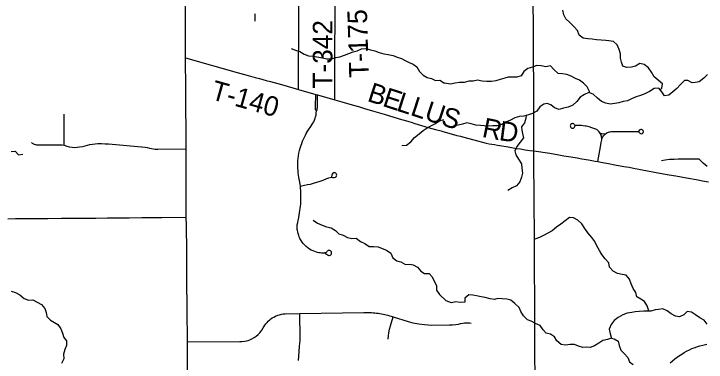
# Model space of a CAD drawing. Extents: x 0 to 34, y 0 to 22.
# Drawn here: x 6.998 to 8.002, y 18.565 to 19.07 of the extents above; entities that cross this region are included whole.
import ezdxf

# ---------------------------------------------------------------- set-up
doc = ezdxf.new("R2010")
doc.units = 0
for name, color, linetype in [('GM_X_Minor_River', 7, 'Continuous'), ('GM_X_State_Route', 7, 'Continuous'), ('GM_X_Township_Road', 7, 'Continuous'), ('GM_X_Township_Road_Text', 7, 'Continuous')]:
    doc.layers.add(name, color=color, linetype=linetype)

msp = doc.modelspace()

# ---------------------------------------------------------------- linework, layer by layer
at = {"layer": 'GM_X_Minor_River'}
for points in [[(7.9359, 18.9599), (7.9383, 18.9624), (7.9391, 18.9689), (7.933, 18.974), (7.9271, 18.979), (7.9231, 18.9854), (7.9189, 18.9917), (7.9126, 18.9966), (7.9063, 18.9983), (7.9, 18.9945), (7.8941, 18.993), (7.8873, 18.9924), (7.8814, 18.9943), (7.8797, 19.0002), (7.8781, 19.0061), (7.8779, 19.0122), (7.8764, 19.0186), (7.8734, 19.0251), (7.868, 19.03), (7.8614, 19.031), (7.8566, 19.0315), (7.8501, 19.0321), (7.8433, 19.0325), (7.837, 19.0334), (7.8307, 19.0338), (7.8239, 19.0351), (7.8182, 19.0395), (7.8157, 19.0459), (7.8102, 19.052), (7.8048, 19.0577), (7.7989, 19.0632), (7.7957, 19.0689), (7.7943, 19.0754)], [(7.4001, 19.02), (7.4064, 19.0173), (7.4125, 19.0157), (7.4188, 19.0116), (7.4253, 19.0092), (7.4321, 19.0086), (7.4457, 19.0062), (7.452, 19.0048), (7.459, 19.0051), (7.465, 19.0067), (7.471, 19.008), (7.4776, 19.0103), (7.4838, 19.0125), (7.49, 19.0149), (7.496, 19.0167), (7.502, 19.0195), (7.5087, 19.0198), (7.5153, 19.0182), (7.5218, 19.0164), (7.5279, 19.0143), (7.5347, 19.0123), (7.541, 19.0114), (7.548, 19.0099), (7.5539, 19.0075), (7.5602, 19.0055), (7.5665, 19.002), (7.5714, 18.9997), (7.5772, 18.9971), (7.5825, 18.9934), (7.5864, 18.9866), (7.5916, 18.9814), (7.5975, 18.9777), (7.6036, 18.9763), (7.6095, 18.9734), (7.6161, 18.9739), (7.6226, 18.9695)], [(7.8331, 18.9557), (7.8331, 18.9574), (7.8299, 18.9642), (7.8245, 18.9699), (7.8186, 18.9739), (7.8127, 18.9763), (7.8065, 18.9798), (7.8002, 18.9822), (7.7941, 18.983), (7.7876, 18.9839), (7.7815, 18.9894), (7.7767, 18.9946), (7.7699, 18.9934), (7.7631, 18.9947), (7.7566, 18.9951), (7.7503, 18.993), (7.7435, 18.9909), (7.738, 18.9865), (7.7338, 18.9801), (7.7277, 18.9785), (7.721, 18.9785), (7.7149, 18.9783), (7.7102, 18.9768), (7.7037, 18.9749), (7.6973, 18.9732), (7.6908, 18.972), (7.6841, 18.972), (7.6775, 18.9724), (7.6706, 18.9741), (7.6643, 18.9725), (7.6579, 18.9725), (7.6512, 18.9708), (7.6446, 18.9708), (7.6381, 18.9699), (7.6312, 18.9681), (7.6226, 18.9697)], [(8.0045, 18.9823), (7.9992, 18.9768), (7.9925, 18.9718), (7.9866, 18.9707), (7.9819, 18.9703), (7.9758, 18.9733), (7.9708, 18.9737), (7.9653, 18.9676), (7.9598, 18.9617), (7.9539, 18.9569), (7.9482, 18.9524), (7.942, 18.9514), (7.9383, 18.9573), (7.9336, 18.9624), (7.9269, 18.9617), (7.9201, 18.9575), (7.9136, 18.9542), (7.9071, 18.9516), (7.9007, 18.95), (7.8942, 18.9468), (7.8881, 18.9441), (7.8822, 18.943), (7.8758, 18.9412), (7.8697, 18.9403), (7.8632, 18.9393), (7.8569, 18.9405), (7.8506, 18.9433), (7.8445, 18.9479), (7.8385, 18.9539), (7.8322, 18.956), (7.8259, 18.9532), (7.8196, 18.9495)], [(7.8196, 18.9495), (7.8145, 18.9431), (7.8088, 18.9377), (7.8023, 18.9349), (7.7955, 18.9333), (7.789, 18.9314), (7.7824, 18.9339), (7.7772, 18.9383), (7.7715, 18.94), (7.7667, 18.9394), (7.761, 18.9352), (7.7565, 18.9291), (7.7506, 18.9257), (7.7447, 18.9236), (7.738, 18.9219), (7.7314, 18.9215), (7.7249, 18.9194), (7.7183, 18.9158), (7.7118, 18.9133), (7.7057, 18.9098), (7.6989, 18.9079), (7.6928, 18.9076), (7.6865, 18.9075), (7.6804, 18.9079), (7.6747, 18.9081), (7.6682, 18.9087), (7.6614, 18.9106), (7.6553, 18.9119), (7.649, 18.9102), (7.6427, 18.9088), (7.6359, 18.9077)], [(7.741, 18.9226), (7.7407, 18.9188), (7.7388, 18.9122), (7.7346, 18.9065), (7.7348, 18.9017), (7.7358, 18.8968), (7.7371, 18.8903), (7.7324, 18.884), (7.7278, 18.8777), (7.7246, 18.8716), (7.7261, 18.8656), (7.7301, 18.8593), (7.7343, 18.8528), (7.7351, 18.8464), (7.7357, 18.8393), (7.7342, 18.8332), (7.7321, 18.8268), (7.7273, 18.8209), (7.7209, 18.818), (7.7148, 18.8138)], [(7.5607, 18.8792), (7.5677, 18.8799), (7.5736, 18.8845), (7.5792, 18.8907), (7.5861, 18.8963), (7.5919, 18.9012), (7.5975, 18.905), (7.6039, 18.9082), (7.6097, 18.9113), (7.6153, 18.9148), (7.6217, 18.917)], [(6.9936, 18.8704), (6.9998, 18.8712), (7.0043, 18.8658), (7.0107, 18.8667)], [(8.0037, 18.849), (7.9982, 18.8534), (7.9923, 18.8594), (7.986, 18.8594), (7.9796, 18.8596), (7.9664, 18.8596), (7.9617, 18.8592), (7.9558, 18.8588), (7.9493, 18.8588), (7.9428, 18.8578), (7.9377, 18.8571)], [(7.4319, 18.7712), (7.4382, 18.7666), (7.4453, 18.7637), (7.4515, 18.7611), (7.458, 18.7597), (7.4647, 18.756), (7.4693, 18.751), (7.4754, 18.749), (7.4817, 18.7457), (7.4882, 18.7445), (7.4944, 18.7448), (7.5009, 18.74), (7.5072, 18.7372), (7.5133, 18.733), (7.5199, 18.7329), (7.5262, 18.7325), (7.5321, 18.7299), (7.5386, 18.7274), (7.5449, 18.7231), (7.5477, 18.7163), (7.5534, 18.7119), (7.5595, 18.7103), (7.566, 18.7068), (7.5724, 18.7073), (7.5772, 18.7064), (7.5833, 18.7027), (7.5881, 18.6969), (7.5938, 18.6936), (7.6003, 18.6935), (7.6047, 18.6887), (7.6078, 18.6825), (7.6113, 18.6763), (7.6109, 18.6694), (7.6154, 18.6632), (7.6251, 18.654)], [(7.9194, 18.6389), (7.9194, 18.6397), (7.9167, 18.6466), (7.9131, 18.653), (7.9076, 18.6566), (7.9017, 18.66), (7.9003, 18.6659), (7.8965, 18.672), (7.8936, 18.6785), (7.8914, 18.6853), (7.8864, 18.691), (7.8803, 18.6923), (7.8736, 18.6937), (7.8674, 18.6969), (7.8622, 18.703), (7.8611, 18.7092), (7.8557, 18.7149), (7.8512, 18.721), (7.8475, 18.7269), (7.8439, 18.7337), (7.8409, 18.74), (7.8365, 18.7459), (7.8308, 18.7526), (7.8264, 18.759), (7.8222, 18.7655), (7.8163, 18.7708), (7.81, 18.7742), (7.8041, 18.7746), (7.7978, 18.77), (7.7914, 18.7651), (7.7853, 18.7607), (7.779, 18.7557), (7.7725, 18.7521), (7.7665, 18.7489), (7.7604, 18.746), (7.7537, 18.7433)], [(6.9938, 18.6681), (6.9999, 18.6659), (7.0065, 18.6628), (7.0125, 18.6574), (7.0188, 18.6549), (7.0252, 18.6552), (7.0315, 18.6519), (7.0376, 18.6486), (7.0428, 18.643), (7.0444, 18.6371), (7.0455, 18.6311), (7.0511, 18.626), (7.0568, 18.6225), (7.0616, 18.6198), (7.0658, 18.6136), (7.0682, 18.6072), (7.0702, 18.601), (7.0743, 18.5959), (7.0742, 18.5891), (7.0717, 18.5833), (7.0699, 18.5767), (7.0704, 18.5698), (7.0669, 18.5629)], [(7.922, 18.6391), (7.9179, 18.6388), (7.9118, 18.6391), (7.9053, 18.6385), (7.8992, 18.638), (7.8945, 18.6372), (7.888, 18.6359), (7.8815, 18.6338), (7.8749, 18.6298), (7.869, 18.6254), (7.8644, 18.6197), (7.8618, 18.6128), (7.8629, 18.6062), (7.8652, 18.5999), (7.8591, 18.598), (7.8527, 18.5963), (7.8468, 18.5925), (7.8403, 18.5886), (7.834, 18.5864), (7.8293, 18.5867), (7.8232, 18.5862), (7.8173, 18.5884), (7.8114, 18.5905), (7.8049, 18.5907), (7.7985, 18.5895), (7.792, 18.5905), (7.7859, 18.596), (7.7821, 18.6017), (7.7767, 18.6057), (7.7703, 18.6072), (7.7657, 18.6119), (7.7617, 18.6182), (7.7548, 18.6212), (7.7486, 18.6247), (7.7429, 18.6264), (7.7373, 18.6323), (7.7333, 18.6383), (7.7308, 18.6444), (7.7247, 18.6503), (7.7188, 18.6551), (7.7131, 18.6566), (7.7065, 18.6569), (7.7002, 18.6573), (7.6952, 18.6558), (7.689, 18.6571), (7.6819, 18.6588), (7.6758, 18.6598), (7.669, 18.6611), (7.664, 18.6624), (7.6579, 18.6626), (7.6524, 18.658), (7.6521, 18.6519), (7.6456, 18.6517), (7.6393, 18.6523), (7.6329, 18.6511), (7.6252, 18.6539)], [(8.0041, 18.62), (7.9993, 18.6259), (7.993, 18.6293), (7.9869, 18.6337), (7.9812, 18.6375), (7.9749, 18.6383), (7.97, 18.6339), (7.9639, 18.631), (7.9578, 18.6318), (7.9515, 18.6352), (7.9458, 18.6397), (7.9394, 18.6424), (7.9331, 18.6412), (7.9283, 18.6409), (7.922, 18.6391)], [(7.8652, 18.5999), (7.8688, 18.5991), (7.8749, 18.5957), (7.8763, 18.5891), (7.8784, 18.5826), (7.8835, 18.5775), (7.8887, 18.5718), (7.8911, 18.5657), (7.8967, 18.5615)]]:
    msp.add_lwpolyline(points, dxfattribs=at)
at = {"layer": 'GM_X_State_Route'}
msp.add_line((7.7517, 19.0453), (7.7511, 19.1792), dxfattribs=at)
for points in [[(7.7525, 18.8715), (7.7524, 18.8967), (7.7523, 18.9074), (7.7523, 18.9458), (7.7522, 18.9554), (7.7522, 18.9717), (7.7521, 18.9819), (7.752, 18.9902), (7.7518, 19.0253), (7.7518, 19.0353), (7.7517, 19.0453)], [(7.7556, 18.4325), (7.7555, 18.4467), (7.7554, 18.4573), (7.7553, 18.4669), (7.7551, 18.478), (7.755, 18.4875), (7.7549, 18.492), (7.7548, 18.4972), (7.7547, 18.5064), (7.7545, 18.5301), (7.7544, 18.5346), (7.7542, 18.5476), (7.7541, 18.5547), (7.754, 18.5666), (7.7539, 18.5869), (7.754, 18.6009), (7.7539, 18.6076), (7.7539, 18.6174), (7.7537, 18.6437), (7.7536, 18.675), (7.7535, 18.6805), (7.7532, 18.7564), (7.753, 18.7891), (7.7525, 18.8715)], [(7.9502, 18.564), (7.9537, 18.567), (7.9571, 18.57), (7.9623, 18.5737), (7.9671, 18.5768), (7.9705, 18.5789), (7.9739, 18.5808), (7.9783, 18.5831), (7.9816, 18.5846), (7.9852, 18.586), (7.9888, 18.5872), (7.9933, 18.5885), (7.9977, 18.5897), (8.0036, 18.5912)]]:
    msp.add_lwpolyline(points, dxfattribs=at)
at = {"layer": 'GM_X_Township_Road'}
msp.add_line((7.0706, 18.8796), (7.0708, 18.9247), dxfattribs=at)
for points in [[(7.2469, 19.0062), (7.2469, 19.0197), (7.2468, 19.0297), (7.2466, 19.0627), (7.2466, 19.0751), (7.2465, 19.0877), (7.2464, 19.1067), (7.2463, 19.1167), (7.2463, 19.1257), (7.2462, 19.1351), (7.2462, 19.1446), (7.2459, 19.1738)], [(7.411, 18.9604), (7.4113, 19.0736), (7.4115, 19.1753)], [(7.4635, 18.9457), (7.4637, 18.967), (7.4637, 18.9873), (7.4637, 19.0303), (7.464, 19.0501), (7.464, 19.0735), (7.464, 19.1758)], [(7.3471, 19.0705), (7.3472, 19.0697), (7.3472, 19.0688), (7.3473, 19.0598)], [(7.2497, 18.5482), (7.2496, 18.5734), (7.2496, 18.5945), (7.2496, 18.5989), (7.2495, 18.6109), (7.2493, 18.6253), (7.2493, 18.6295), (7.2491, 18.6537), (7.249, 18.6565), (7.2489, 18.6696), (7.2488, 18.696), (7.2487, 18.7135), (7.2486, 18.7265), (7.2485, 18.7375), (7.2484, 18.7515), (7.2483, 18.7631), (7.248, 18.7751), (7.248, 18.7868), (7.2479, 18.8035), (7.2479, 18.8206), (7.2478, 18.8461), (7.2479, 18.8544), (7.2478, 18.8742), (7.2477, 18.8935), (7.2476, 18.9099), (7.2473, 18.9264), (7.2473, 18.9368), (7.2472, 18.9472), (7.2472, 18.9576), (7.2471, 18.9785), (7.247, 18.9886), (7.247, 18.9986), (7.2469, 19.0062)], [(7.2469, 19.0062), (7.3218, 18.9853), (7.3379, 18.9808), (7.3481, 18.978), (7.354, 18.9764), (7.364, 18.9736), (7.37, 18.9719), (7.3755, 18.9704), (7.3859, 18.9675), (7.411, 18.9604), (7.4361, 18.9533), (7.4385, 18.9526), (7.4635, 18.9457)], [(7.4369, 18.9297), (7.4364, 18.9301), (7.436, 18.9305), (7.4357, 18.9309), (7.4356, 18.9315), (7.4356, 18.9321), (7.4355, 18.9342), (7.4356, 18.937), (7.4361, 18.9525), (7.4361, 18.9533)], [(7.4369, 18.9297), (7.4373, 18.9301), (7.4377, 18.9308), (7.438, 18.9317), (7.4381, 18.933), (7.4382, 18.9342), (7.4385, 18.9526)], [(7.4635, 18.9457), (7.4738, 18.9426), (7.4886, 18.9383), (7.4977, 18.9357), (7.5067, 18.9331), (7.5183, 18.9296), (7.5349, 18.9246), (7.5428, 18.9222), (7.5601, 18.9171), (7.5605, 18.917), (7.5693, 18.9144), (7.5758, 18.9125), (7.5783, 18.9117), (7.5794, 18.9114), (7.5939, 18.9069), (7.5989, 18.9056), (7.6097, 18.9025), (7.6098, 18.9025), (7.6177, 18.9003), (7.6202, 18.8996), (7.6288, 18.8973), (7.6408, 18.8939), (7.6458, 18.8926), (7.6507, 18.8912), (7.6706, 18.8859), (7.678, 18.8839), (7.6832, 18.8827), (7.6876, 18.8818), (7.6913, 18.8812), (7.6951, 18.8805), (7.6996, 18.8797), (7.7032, 18.8791), (7.7151, 18.8771), (7.7273, 18.8751), (7.7332, 18.8742), (7.7397, 18.8732), (7.7465, 18.8722), (7.7525, 18.8715)], [(7.4493, 18.7232), (7.4514, 18.7216), (7.4522, 18.721), (7.4532, 18.7204), (7.454, 18.7201), (7.4549, 18.7198), (7.4558, 18.7198), (7.4566, 18.72), (7.4575, 18.7205), (7.4582, 18.7213), (7.4585, 18.7219), (7.4587, 18.7225), (7.4588, 18.7233), (7.4588, 18.7241), (7.4585, 18.7252), (7.4579, 18.726), (7.457, 18.7267), (7.4562, 18.727), (7.4554, 18.727), (7.4547, 18.727), (7.454, 18.7268), (7.4532, 18.7264), (7.4525, 18.7258), (7.4517, 18.7251), (7.4509, 18.7242), (7.4501, 18.7238), (7.4492, 18.7235), (7.448, 18.7232), (7.447, 18.7231), (7.4459, 18.7232), (7.4444, 18.7233), (7.4422, 18.7235), (7.4404, 18.7237), (7.4385, 18.7241), (7.4367, 18.7247), (7.4346, 18.7253), (7.432, 18.7263), (7.4294, 18.7275), (7.4267, 18.729), (7.4244, 18.7307), (7.422, 18.7326), (7.4198, 18.7347), (7.4176, 18.7372), (7.4161, 18.7392), (7.4138, 18.7427), (7.4129, 18.7444), (7.4122, 18.7459), (7.4118, 18.747), (7.4111, 18.7488), (7.4104, 18.7515), (7.4098, 18.7539), (7.4094, 18.7558), (7.4091, 18.7575), (7.4091, 18.7593), (7.409, 18.7605), (7.4091, 18.7641), (7.4096, 18.7675), (7.4102, 18.7704), (7.4111, 18.7748), (7.4118, 18.7783), (7.4124, 18.7815), (7.4129, 18.7849), (7.4134, 18.7879), (7.4137, 18.7914), (7.414, 18.7944), (7.4141, 18.7979), (7.4143, 18.8011), (7.4141, 18.8112), (7.4135, 18.8205), (7.4122, 18.8287), (7.4114, 18.833), (7.4109, 18.8365), (7.4104, 18.8398), (7.4101, 18.8432), (7.41, 18.8464), (7.4099, 18.8492), (7.41, 18.8574), (7.4104, 18.8604), (7.4109, 18.8645), (7.4115, 18.8682), (7.4124, 18.8721), (7.4133, 18.8753), (7.4147, 18.8799), (7.4154, 18.8821), (7.4166, 18.8854), (7.4181, 18.8886), (7.4199, 18.8925), (7.4208, 18.8943), (7.4221, 18.8966), (7.4236, 18.8992), (7.4252, 18.9018), (7.4286, 18.9067), (7.4301, 18.909), (7.4318, 18.9116), (7.4331, 18.9138), (7.4341, 18.9161), (7.4352, 18.919), (7.4357, 18.9207), (7.4363, 18.9234), (7.4366, 18.9262), (7.4369, 18.9297)], [(7.8453, 18.8559), (7.8472, 18.8669), (7.849, 18.8774), (7.8502, 18.8836), (7.8509, 18.8877), (7.8511, 18.8891), (7.8507, 18.8916), (7.8504, 18.8928), (7.8502, 18.8935), (7.8498, 18.8946), (7.8491, 18.8961), (7.8483, 18.8975), (7.847, 18.8993), (7.8456, 18.9007), (7.844, 18.902), (7.8421, 18.9031), (7.8394, 18.9041), (7.8367, 18.9051), (7.8327, 18.9062), (7.8286, 18.9072), (7.8266, 18.9075), (7.8241, 18.9078), (7.8213, 18.9081), (7.8181, 18.9081), (7.8135, 18.9081), (7.8127, 18.9081), (7.8119, 18.9086), (7.8113, 18.9091), (7.8109, 18.9099), (7.8102, 18.9105), (7.8091, 18.911), (7.8082, 18.911), (7.8073, 18.9109), (7.8066, 18.9106), (7.806, 18.9101), (7.8055, 18.9094), (7.8053, 18.9086), (7.8052, 18.9077), (7.8053, 18.907), (7.8055, 18.9063), (7.8059, 18.9055), (7.8065, 18.9049), (7.8073, 18.9045), (7.8081, 18.9043), (7.8098, 18.9046), (7.8106, 18.9051), (7.8112, 18.9057), (7.8118, 18.9066), (7.8123, 18.9082)], [(7.8511, 18.8891), (7.8527, 18.8919), (7.8535, 18.8933), (7.8542, 18.8942), (7.8549, 18.8949), (7.8565, 18.8963), (7.8582, 18.8974), (7.8594, 18.898), (7.8608, 18.8985), (7.862, 18.8989), (7.8633, 18.8993), (7.8648, 18.8995), (7.8668, 18.8996), (7.8927, 18.8995), (7.9016, 18.8995), (7.903, 18.8995), (7.904, 18.8993), (7.9047, 18.8988), (7.9057, 18.8977), (7.9064, 18.8971), (7.907, 18.8967), (7.908, 18.8964), (7.9094, 18.8965), (7.9101, 18.8968), (7.9105, 18.8973), (7.911, 18.8979), (7.9112, 18.8984), (7.9114, 18.8991), (7.9113, 18.8998), (7.9112, 18.9004), (7.9109, 18.9011), (7.9104, 18.9017), (7.9097, 18.9022), (7.9085, 18.9025), (7.9076, 18.9024), (7.9066, 18.902), (7.9054, 18.9009), (7.9041, 18.8994)], [(7.8483, 18.8975), (7.8505, 18.8969), (7.8539, 18.8964), (7.8565, 18.8963)], [(7.0232, 18.8838), (7.0243, 18.8828), (7.0254, 18.8821), (7.0272, 18.8812), (7.0289, 18.8806), (7.0306, 18.8803), (7.0633, 18.8803), (7.066, 18.8801), (7.068, 18.88), (7.0706, 18.8796), (7.0745, 18.8784), (7.0782, 18.8774), (7.0822, 18.8768), (7.0855, 18.8764), (7.0897, 18.8767), (7.0931, 18.8771), (7.0975, 18.8779), (7.101, 18.8788), (7.1044, 18.8796), (7.1078, 18.8805), (7.1117, 18.8812), (7.1159, 18.8817), (7.1198, 18.882), (7.125, 18.8822), (7.13, 18.8819), (7.1349, 18.8815), (7.1882, 18.8766), (7.1912, 18.8762), (7.1946, 18.8756), (7.1973, 18.875), (7.1998, 18.8744), (7.2028, 18.874), (7.2067, 18.8739), (7.2478, 18.8742)], [(7.7525, 18.8715), (7.7755, 18.8679), (7.7884, 18.8658), (7.7961, 18.8645), (7.8061, 18.8628), (7.815, 18.8613), (7.822, 18.86), (7.8317, 18.8583), (7.8415, 18.8566), (7.8453, 18.8559), (7.852, 18.8547), (7.8606, 18.8531), (7.8698, 18.8514), (7.8829, 18.849), (7.8905, 18.8476), (7.8969, 18.8464), (7.9069, 18.8446), (7.9171, 18.8427), (7.9273, 18.8408), (7.946, 18.8373), (7.9552, 18.8357), (7.9582, 18.8352), (7.9741, 18.8323), (7.9906, 18.8293), (7.9972, 18.8281), (8.0059, 18.8266)], [(7.4135, 18.8205), (7.4194, 18.8216), (7.4238, 18.8225), (7.4281, 18.8233), (7.4327, 18.8244), (7.442, 18.8273), (7.4465, 18.8289), (7.452, 18.8312), (7.4549, 18.8324), (7.4569, 18.833), (7.4586, 18.8331), (7.4603, 18.8329), (7.4627, 18.8327), (7.4644, 18.8331), (7.4652, 18.8336), (7.4659, 18.8343), (7.4661, 18.8354), (7.4663, 18.8362), (7.4659, 18.8377), (7.4656, 18.8384), (7.4649, 18.8391), (7.4642, 18.8396), (7.4634, 18.8399), (7.4625, 18.8398), (7.4616, 18.8396), (7.4605, 18.8391), (7.4595, 18.8375), (7.459, 18.8362), (7.4586, 18.8336)], [(6.9889, 18.7731), (7.0001, 18.7732), (7.0165, 18.7733), (7.0302, 18.7734), (7.0468, 18.7735), (7.067, 18.7737), (7.0835, 18.7738), (7.1003, 18.7739), (7.1167, 18.7741), (7.1334, 18.7742), (7.1415, 18.7742), (7.15, 18.7743), (7.1652, 18.7744), (7.1833, 18.7746), (7.1889, 18.7746), (7.1998, 18.7747), (7.2126, 18.7748), (7.248, 18.7751)], [(7.2496, 18.5945), (7.3258, 18.595), (7.3286, 18.595), (7.3327, 18.5954), (7.3351, 18.5959), (7.3377, 18.5965), (7.3402, 18.5975), (7.3429, 18.5987), (7.3463, 18.6008), (7.3493, 18.6027), (7.3524, 18.6052), (7.3545, 18.6074), (7.3562, 18.6096), (7.3577, 18.6116), (7.3596, 18.6146), (7.3606, 18.6165), (7.3619, 18.6185), (7.3635, 18.6206), (7.3651, 18.6226), (7.3669, 18.6245), (7.3691, 18.6265), (7.3707, 18.6277), (7.3727, 18.6291), (7.3752, 18.6305), (7.3772, 18.6316), (7.3807, 18.6331), (7.3834, 18.6339), (7.3859, 18.6346), (7.3884, 18.635), (7.3915, 18.6353), (7.4127, 18.6355), (7.5055, 18.6369), (7.512, 18.637), (7.5145, 18.6369), (7.5169, 18.6369), (7.5193, 18.6367), (7.5217, 18.6365), (7.5241, 18.6362), (7.5264, 18.6359), (7.5288, 18.6355), (7.5312, 18.6351), (7.5335, 18.6346), (7.5359, 18.6341), (7.5382, 18.6336), (7.5405, 18.633), (7.5429, 18.6324), (7.5452, 18.6318), (7.5483, 18.6308), (7.5701, 18.6239), (7.5766, 18.6223), (7.5856, 18.6204), (7.5937, 18.6195), (7.5988, 18.6192), (7.6044, 18.6189), (7.63, 18.6193), (7.6343, 18.6193), (7.6391, 18.6196), (7.6432, 18.6203), (7.6461, 18.6209), (7.6493, 18.6215), (7.6517, 18.622), (7.654, 18.6223), (7.6564, 18.6223), (7.6591, 18.6222), (7.6613, 18.6218)], [(7.4108, 18.5672), (7.4117, 18.5802), (7.4124, 18.588), (7.4127, 18.5923), (7.413, 18.5968), (7.4131, 18.6003), (7.4127, 18.6355)], [(7.5411, 18.5986), (7.5416, 18.6036), (7.542, 18.6076), (7.5429, 18.613), (7.5442, 18.6177), (7.5483, 18.6308)]]:
    msp.add_lwpolyline(points, dxfattribs=at)

# ---------------------------------------------------------------- texts
at = {"layer": 'GM_X_Township_Road_Text'}
for s, height, rotation, p in [('T-175', 0.02841, 91.6849, (7.5129, 18.9779)), ('T-342', 0.02841, 90, (7.46, 18.9619)), ('T-140', 0.02841, 344.3251, (7.282, 18.9469)), ('B', 0.0284, 341.9279, (7.5092, 18.9442)), ('E', 0.0284, 341.9255, (7.5313, 18.9369)), ('L', 0.0284, 341.9234, (7.5515, 18.9303)), ('L', 0.0284, 341.9298, (7.5718, 18.9238)), ('U', 0.0284, 341.9761, (7.592, 18.9172)), ('S', 0.0284, 343.1324, (7.6164, 18.9092)), ('R', 0.0284, 348.5668, (7.676, 18.892)), ('D', 0.0284, 352.523, (7.7009, 18.887))]:
    msp.add_text(s, height=height, rotation=rotation, dxfattribs=at).set_placement(p)

doc.saveas('drawing.dxf')
